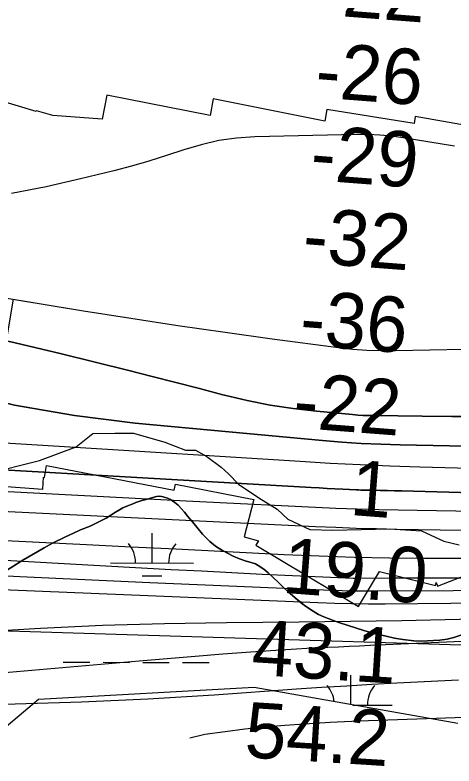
# Model space of a CAD drawing. Extents: x 3161615 to 3199515, y 867541 to 892976.
# Drawn here: x 3194699 to 3195229, y 877291 to 878198 of the extents above; entities that cross this region are included whole.
import ezdxf

# ---------------------------------------------------------------- set-up
doc = ezdxf.new("R2010")
doc.units = 0
for name, color, linetype in [('V-RIVR-EDGE', 7, 'Continuous'), ('V-RIVR-RANG', 7, 'Continuous'), ('V-RRAP-RVMT', 7, 'Continuous'), ('V-SITE-VEGE', 7, 'Continuous'), ('V-TOPO-DPTH', 7, 'Continuous'), ('V-TOPO-MAJR', 7, 'Continuous'), ('V-TOPO-MINR', 7, 'Continuous'), ('V-TOPO-WATR', 7, 'Continuous'), ('V-WETL-SWMP', 7, 'Continuous')]:
    doc.layers.add(name, color=color, linetype=linetype)

msp = doc.modelspace()

# ---------------------------------------------------------------- linework, layer by layer
at = {"layer": 'V-RIVR-EDGE'}
msp.add_lwpolyline([(3194663.65, 877643.58), (3194728.07, 877659.64), (3194772.46, 877676.22), (3194792.52, 877692.38), (3194819.23, 877692.79), (3194841.64, 877692.74), (3194879.29, 877681.68), (3194904.54, 877672.08), (3194916.46, 877672.05), (3194930.27, 877664.38), (3194947.41, 877651.46), (3194956.45, 877643.34), (3194968.34, 877630.91), (3194993.1, 877614.63), (3195015, 877600.75), (3195027.84, 877588.79), (3195054.52, 877576.33), (3195082.18, 877575.31), (3195150.85, 877577.05), (3195189.47, 877574.57), (3195216.14, 877562.1), (3195234.73, 877557.76)], dxfattribs=at)
at = {"layer": 'V-RRAP-RVMT'}
for p, q in [((3194724.07, 878081.24), (3194597.13, 878119.33)), ((3194809.34, 878100.92), (3194803.91, 878071.87)), ((3194934, 878076.49), (3194809.34, 878100.92)), ((3194937.8, 878096.53), (3194934, 878076.49)), ((3195072.82, 878069.71), (3194937.8, 878096.53)), ((3194724.41, 878082.19), (3194724.07, 878081.24)), ((3194744.15, 878076.27), (3194724.41, 878082.19)), ((3195075.23, 878083.83), (3195072.82, 878069.71)), ((3195180.36, 878066.87), (3195075.23, 878083.83)), ((3194803.91, 878071.87), (3194744.15, 878076.27)), ((3195181.73, 878075.26), (3195180.36, 878066.87)), ((3195269.04, 878059.9), (3195181.73, 878075.26)), ((3194734.03, 877639.24), (3194736.71, 877653.44)), ((3194736.71, 877653.44), (3194890.71, 877623.55)), ((3194732.1, 877624.94), (3194733.15, 877639.4)), ((3194733.15, 877639.4), (3194734.03, 877639.24)), ((3194592.79, 877635.07), (3194732.1, 877624.94)), ((3194890.71, 877623.55), (3194892.34, 877631.09)), ((3194892.34, 877631.09), (3194987.05, 877612.4)), ((3194987.05, 877612.4), (3194975.45, 877567.31)), ((3194975.45, 877567.31), (3194992.59, 877562.55)), ((3194992.59, 877562.55), (3194989.27, 877557.23)), ((3194989.27, 877557.23), (3195113.34, 877483.16)), ((3195208.66, 877507.94), (3195333.12, 877555.88)), ((3195113.34, 877483.16), (3195138.55, 877525.64)), ((3195138.55, 877525.64), (3195206.1, 877508.38)), ((3195206.1, 877508.38), (3195206.96, 877512.13)), ((3195206.96, 877512.13), (3195208.66, 877507.94))]:
    msp.add_line(p, q, dxfattribs=at)
at = {"layer": 'V-SITE-VEGE'}
for p, q in [((3194844.54, 877608.94), (3194839.99, 877607.02)), ((3194851.86, 877611.3), (3194844.54, 877608.94)), ((3194856.9, 877612.45), (3194851.86, 877611.3)), ((3194862.2, 877614.11), (3194856.9, 877612.45)), ((3194869.51, 877615.97), (3194862.2, 877614.11)), ((3194873.53, 877616.39), (3194869.51, 877615.97)), ((3194877.28, 877615.82), (3194873.53, 877616.39)), ((3194882.76, 877613.95), (3194877.28, 877615.82)), ((3194886.24, 877612.38), (3194882.76, 877613.95)), ((3194891.69, 877608.76), (3194886.24, 877612.38)), ((3194828.86, 877602.22), (3194824.55, 877599.8)), ((3194835.69, 877605.35), (3194828.86, 877602.22)), ((3194839.99, 877607.02), (3194835.69, 877605.35)), ((3194895.39, 877605.42), (3194891.69, 877608.76)), ((3194899.57, 877601.08), (3194895.39, 877605.42)), ((3194903.25, 877596.99), (3194899.57, 877601.08)), ((3194819.98, 877597.13), (3194808.8, 877589.83)), ((3194824.55, 877599.8), (3194819.98, 877597.13)), ((3194907.41, 877591.89), (3194903.25, 877596.99)), ((3194914.76, 877583.22), (3194907.41, 877591.89)), ((3194795.63, 877583.32), (3194789.3, 877580.43)), ((3194801.2, 877586.22), (3194795.63, 877583.32)), ((3194808.8, 877589.83), (3194801.2, 877586.22)), ((3194919.66, 877577.1), (3194914.76, 877583.22)), ((3194777.67, 877575.65), (3194769.06, 877571.8)), ((3194789.3, 877580.43), (3194777.67, 877575.65)), ((3194925.05, 877570.73), (3194919.66, 877577.1)), ((3194759.7, 877567.47), (3194743.99, 877559.51)), ((3194769.06, 877571.8), (3194759.7, 877567.47)), ((3194933.65, 877561.78), (3194925.05, 877570.73)), ((3194743.99, 877559.51), (3194733.85, 877553.94)), ((3194940.81, 877556.12), (3194933.65, 877561.78)), ((3194949.24, 877550.93), (3194940.81, 877556.12)), ((3194733.85, 877553.94), (3194707.97, 877539.15)), ((3194961.89, 877543.91), (3194949.24, 877550.93)), ((3194707.97, 877539.15), (3194676.47, 877519.2)), ((3194969.6, 877540.75), (3194961.89, 877543.91)), ((3194977.58, 877538.09), (3194969.6, 877540.75)), ((3194981.07, 877537.01), (3194977.58, 877538.09)), ((3194989.05, 877534.85), (3194981.07, 877537.01)), ((3194992.27, 877532.78), (3194989.05, 877534.85)), ((3194998.95, 877528.13), (3194992.27, 877532.78)), ((3195004.13, 877523.77), (3194998.95, 877528.13)), ((3195009.56, 877518.89), (3195004.13, 877523.77)), ((3195017.68, 877511.21), (3195009.56, 877518.89)), ((3195022.6, 877506.09), (3195017.68, 877511.21)), ((3195028.02, 877501.22), (3195022.6, 877506.09)), ((3195036.89, 877493.52), (3195028.02, 877501.22)), ((3195043.07, 877488.38), (3195036.89, 877493.52)), ((3195049.25, 877483.75), (3195043.07, 877488.38)), ((3195058.65, 877477.54), (3195049.25, 877483.75)), ((3195065.1, 877473.65), (3195058.65, 877477.54)), ((3195071.55, 877470.51), (3195065.1, 877473.65)), ((3195082.01, 877466.54), (3195071.55, 877470.51)), ((3195089.74, 877463.88), (3195082.01, 877466.54)), ((3195121.14, 877453.98), (3195089.74, 877463.88)), ((3195131.12, 877451.03), (3195121.14, 877453.98)), ((3195146.59, 877447.21), (3195131.12, 877451.03)), ((3195156.83, 877445), (3195146.59, 877447.21)), ((3195251.31, 877453.67), (3195228.58, 877445.59)), ((3195166.83, 877443.3), (3195156.83, 877445)), ((3195180.09, 877441.78), (3195166.83, 877443.3)), ((3195188.86, 877441.36), (3195180.09, 877441.78)), ((3195211.46, 877442.67), (3195188.86, 877441.36)), ((3195220.27, 877443.75), (3195211.46, 877442.67)), ((3195228.58, 877445.59), (3195220.27, 877443.75))]:
    msp.add_line(p, q, dxfattribs=at)
at = {"layer": 'V-TOPO-DPTH'}
msp.add_line((3197197.02, 877374.43), (3187419.13, 877683.17), dxfattribs=at)
for points in [[(3195229.13, 878039.3), (3195167.06, 878049.48), (3195153.12, 878051.36), (3195139.14, 878052.73), (3195125.11, 878053.32), (3195111.04, 878053.38), (3194987.96, 878050.49), (3194966.1, 878048.94), (3194944.48, 878046.05), (3194923.24, 878041.14), (3194902.23, 878034.88), (3194881.33, 878027.89), (3194860.31, 878021.3), (3194839.11, 878015.29), (3194817.8, 878009.68), (3194777.73, 877999.72), (3194736.14, 877990.28), (3194694.35, 877981.97)], [(3195229.13, 878039.3), (3195167.06, 878049.48), (3195153.12, 878051.36), (3195139.14, 878052.73), (3195125.11, 878053.32), (3195111.04, 878053.38), (3194987.96, 878050.49), (3194966.1, 878048.94), (3194944.48, 878046.05), (3194923.24, 878041.14), (3194902.23, 878034.88), (3194881.33, 878027.89), (3194860.31, 878021.3), (3194839.11, 878015.29), (3194817.8, 878009.68), (3194777.73, 877999.72), (3194736.14, 877990.28), (3194694.35, 877981.97)], [(3194469.43, 877891.83), (3194781.37, 877840.44), (3194838.23, 877831.35), (3194895.15, 877822.63), (3194952.15, 877814.46), (3195009.2, 877806.65), (3195088.97, 877796.13), (3195106.2, 877794.26), (3195123.46, 877792.91), (3195140.76, 877792.35), (3195158.1, 877792.31), (3195323.84, 877795.74)], [(3195261.87, 877712.56), (3195226.07, 877712.91), (3195190.28, 877713.24), (3195131.28, 877713.76), (3195124.99, 877713.89), (3195118.71, 877714.13), (3195112.43, 877714.52), (3195106.16, 877715.02), (3195062.48, 877719.05), (3195034.49, 877722.32), (3195006.66, 877726.51), (3194979.07, 877732.06), (3194951.65, 877738.52), (3194949.52, 877739.07), (3194921.15, 877746.46), (3194892.75, 877753.79), (3194864.34, 877761.03), (3194835.91, 877768.23), (3194754.85, 877788.63), (3194698.8, 877801.92), (3194689.93, 877803.86), (3194688.28, 877804.22), (3194696.55, 877854.41), (3194700.62, 877853.74)], [(3194700.62, 877853.74), (3194781.37, 877840.44), (3194838.23, 877831.35), (3194895.15, 877822.63), (3194952.15, 877814.46), (3195009.2, 877806.65), (3195088.97, 877796.13), (3195106.2, 877794.26), (3195123.46, 877792.91), (3195140.76, 877792.35), (3195158.1, 877792.31), (3195323.84, 877795.74), (3195371.48, 877798.61), (3195418.74, 877803.94), (3195465.43, 877812.97), (3195511.75, 877824.47), (3195588.92, 877846.9), (3195594.35, 877850.17), (3195598.19, 877854.31)], [(3195701.49, 877667.74), (3195163.67, 877678.51), (3195140.16, 877679.23), (3195116.66, 877680.3), (3195093.2, 877681.86), (3195069.75, 877683.77), (3194843.83, 877704.59), (3194770.5, 877713.9), (3194697.87, 877726.53), (3194626.27, 877744.14), (3194555.38, 877765.05), (3194415.19, 877811.72), (3194414.36, 877811.99), (3194410.24, 877812.6), (3194408.3, 877812.62), (3194405.14, 877812.46), (3194402.94, 877812.16), (3194246.49, 877785.84)], [(3195701.49, 877667.74), (3195163.67, 877678.51), (3195140.16, 877679.23), (3195116.66, 877680.3), (3195093.2, 877681.86), (3195069.75, 877683.77), (3194843.83, 877704.59), (3194770.5, 877713.9), (3194697.87, 877726.53), (3194626.27, 877744.14), (3194555.38, 877765.05), (3194415.19, 877811.72), (3194414.36, 877811.99), (3194410.24, 877812.6), (3194408.3, 877812.62), (3194405.14, 877812.46), (3194402.94, 877812.16), (3194246.49, 877785.84)], [(3194642.55, 877814.2), (3194698.8, 877801.92), (3194754.85, 877788.63), (3194835.91, 877768.23), (3194864.34, 877761.03), (3194892.75, 877753.79), (3194921.15, 877746.46), (3194949.52, 877739.07), (3194951.65, 877738.52), (3194979.07, 877732.06), (3195006.66, 877726.51), (3195034.49, 877722.32), (3195062.48, 877719.05), (3195106.16, 877715.02), (3195112.43, 877714.52), (3195118.71, 877714.13), (3195124.99, 877713.89), (3195131.28, 877713.76), (3195190.28, 877713.24), (3195226.07, 877712.91), (3195261.87, 877712.56)], [(3194246.71, 877665.5), (3194348.51, 877664.97), (3194374.53, 877664.64), (3194400.53, 877664.03), (3194426.53, 877663.01), (3194452.51, 877661.72), (3195056.3, 877626.98), (3195065.79, 877626.44), (3195075.29, 877625.92), (3195084.78, 877625.42), (3195094.28, 877624.93), (3195110.63, 877624.11), (3195113.27, 877624), (3195115.92, 877623.93), (3195130.7, 877623.63), (3195139.42, 877623.44), (3195148.13, 877623.24), (3195156.85, 877623.01), (3195165.56, 877622.78), (3195745.47, 877606.35)], [(3195745.47, 877606.35), (3195165.56, 877622.78), (3195156.85, 877623.01), (3195148.13, 877623.24), (3195139.42, 877623.44), (3195130.7, 877623.63), (3195115.92, 877623.93), (3195113.27, 877624), (3195110.63, 877624.11), (3195094.28, 877624.93), (3195084.78, 877625.42), (3195075.29, 877625.92), (3195065.79, 877626.44), (3195056.3, 877626.98), (3194452.51, 877661.72), (3194426.53, 877663.01), (3194400.53, 877664.03), (3194374.53, 877664.64), (3194348.51, 877664.97), (3194246.71, 877665.5)], [(3194038.33, 877603.13), (3194391.75, 877611.71), (3194396.4, 877611.78), (3194398.73, 877611.78), (3194403.38, 877611.72), (3194405.71, 877611.66), (3194410.36, 877611.48), (3195061.36, 877579.93), (3195085.92, 877578.86), (3195110.48, 877577.95), (3195135.05, 877577.29), (3195159.62, 877576.79), (3195683.91, 877568.74)], [(3194038.33, 877603.13), (3194391.75, 877611.71), (3194396.4, 877611.78), (3194398.73, 877611.78), (3194403.38, 877611.72), (3194405.71, 877611.66), (3194410.36, 877611.48), (3195061.36, 877579.93), (3195085.92, 877578.86), (3195110.48, 877577.95), (3195135.05, 877577.29), (3195159.62, 877576.79), (3195683.91, 877568.74)]]:
    msp.add_lwpolyline(points, dxfattribs=at)
at = {"layer": 'V-TOPO-MAJR'}
msp.add_lwpolyline([(3194241.36, 877439.19), (3194276.58, 877437.29), (3194311.84, 877435.87), (3194347.11, 877435.35), (3194382.37, 877435.53), (3194417.6, 877436.74), (3194452.82, 877438.65), (3194654.46, 877452.59), (3194729.24, 877457.07), (3194804.05, 877460.61), (3194878.92, 877462.77), (3194953.82, 877464.01), (3195041.85, 877464.64), (3195072.76, 877464.94), (3195103.67, 877465.32), (3195134.58, 877465.84), (3195165.48, 877466.46), (3195548.48, 877474.96)], dxfattribs=at)
at = {"layer": 'V-TOPO-MINR'}
for points in [[(3195229.13, 878039.3), (3195167.06, 878049.48), (3195153.12, 878051.36), (3195139.14, 878052.73), (3195125.11, 878053.32), (3195111.04, 878053.38), (3194987.96, 878050.49), (3194966.1, 878048.94), (3194944.48, 878046.05), (3194923.24, 878041.14), (3194902.23, 878034.88), (3194881.33, 878027.89), (3194860.31, 878021.3), (3194839.11, 878015.29), (3194817.8, 878009.68), (3194777.73, 877999.72), (3194736.14, 877990.28), (3194694.35, 877981.97)], [(3194469.43, 877891.83), (3194781.37, 877840.44), (3194838.23, 877831.35), (3194895.15, 877822.63), (3194952.15, 877814.46), (3195009.2, 877806.65), (3195088.97, 877796.13), (3195106.2, 877794.26), (3195123.46, 877792.91), (3195140.76, 877792.35), (3195158.1, 877792.31), (3195323.84, 877795.74)], [(3194246.49, 877785.84), (3194402.94, 877812.16), (3194405.14, 877812.46), (3194408.3, 877812.62), (3194410.24, 877812.6), (3194414.36, 877811.99), (3194415.19, 877811.72), (3194555.38, 877765.05), (3194626.27, 877744.14), (3194697.87, 877726.53), (3194770.5, 877713.9), (3194843.83, 877704.59), (3195069.75, 877683.77), (3195093.2, 877681.86), (3195116.66, 877680.3), (3195140.16, 877679.23), (3195163.67, 877678.51), (3195701.49, 877667.74)], [(3195261.87, 877712.56), (3195226.07, 877712.91), (3195190.28, 877713.24), (3195131.28, 877713.76), (3195124.99, 877713.89), (3195118.71, 877714.13), (3195112.43, 877714.52), (3195106.16, 877715.02), (3195062.48, 877719.05), (3195034.49, 877722.32), (3195006.66, 877726.51), (3194979.07, 877732.06), (3194951.65, 877738.52), (3194949.52, 877739.07), (3194921.15, 877746.46), (3194892.75, 877753.79), (3194864.34, 877761.03), (3194835.91, 877768.23), (3194754.85, 877788.63), (3194698.8, 877801.92), (3194642.55, 877814.2)], [(3194080.09, 877695.9), (3194318.79, 877696.6), (3194360.93, 877696.36), (3194403.05, 877695.64), (3194445.15, 877694.2), (3194487.24, 877692.28), (3194521.48, 877690.42), (3194580.67, 877687.12), (3194639.86, 877683.73), (3194699.04, 877680.19), (3194758.21, 877676.54), (3195042.76, 877658.64), (3195078.93, 877656.56), (3195115.12, 877654.72), (3195151.31, 877653.27), (3195187.52, 877652.06), (3195293.42, 877649.08)], [(3194246.71, 877665.5), (3194348.51, 877664.97), (3194374.53, 877664.64), (3194400.53, 877664.03), (3194426.53, 877663.01), (3194452.51, 877661.72), (3195056.3, 877626.98), (3195065.79, 877626.44), (3195075.29, 877625.92), (3195084.78, 877625.42), (3195094.28, 877624.93), (3195110.63, 877624.11), (3195113.27, 877624), (3195115.92, 877623.93), (3195130.7, 877623.63), (3195139.42, 877623.44), (3195148.13, 877623.24), (3195156.85, 877623.01), (3195165.56, 877622.78), (3195745.47, 877606.35)], [(3194246.25, 877638.09), (3194284.29, 877638.73), (3194322.36, 877638.89), (3194372.74, 877638.63), (3194385.61, 877638.47), (3194398.49, 877638.17), (3194411.35, 877637.67), (3194424.21, 877637.04), (3194567.39, 877628.93), (3194651.83, 877624.24), (3194736.29, 877619.67), (3194820.76, 877615.28), (3194905.23, 877611.02), (3195086.06, 877602.1), (3195098.97, 877601.52), (3195111.88, 877601.03), (3195124.79, 877600.65), (3195137.71, 877600.36), (3195276.96, 877597.87)], [(3194201.53, 877578.58), (3194329.32, 877577.73), (3194361.5, 877577.31), (3194393.67, 877576.62), (3194425.83, 877575.52), (3194457.98, 877574.14), (3194784.9, 877558.08), (3194838.8, 877555.42), (3194892.71, 877552.75), (3194946.61, 877550.06), (3195000.51, 877547.36), (3195023.6, 877546.2), (3195065.96, 877544.38), (3195108.34, 877542.96), (3195150.74, 877542.15), (3195193.14, 877541.74), (3195249.98, 877541.6)], [(3194191.98, 877558.82), (3194258.64, 877557.54), (3194349.37, 877556.23), (3194370.67, 877555.79), (3194391.97, 877555.18), (3194413.25, 877554.3), (3194434.53, 877553.25), (3194887.23, 877528.07), (3194923.82, 877526.1), (3194960.42, 877524.21), (3194997.02, 877522.43), (3195033.62, 877520.74), (3195097.5, 877517.89), (3195102.17, 877517.72), (3195106.84, 877517.59), (3195111.51, 877517.53), (3195116.18, 877517.52), (3195153.39, 877517.69), (3195176.67, 877517.77), (3195199.95, 877517.83), (3195223.23, 877517.85), (3195246.51, 877517.84)], [(3194245.91, 877537.69), (3194282.04, 877537.52), (3194318.17, 877537.12), (3194367.5, 877536.36), (3194378.97, 877536.11), (3194390.43, 877535.78), (3194401.89, 877535.32), (3194413.35, 877534.77), (3194547.4, 877527.57), (3194625.89, 877523.48), (3194704.38, 877519.55), (3194782.89, 877515.88), (3194861.41, 877512.37), (3195080.9, 877502.91), (3195093.4, 877502.47), (3195105.9, 877502.15), (3195118.4, 877502.02), (3195130.9, 877502.01), (3195227.5, 877502.69), (3195288.3, 877503.06)], [(3194457.79, 877513.05), (3195064.3, 877487.88), (3195084.62, 877487.19), (3195104.96, 877486.71), (3195125.29, 877486.54), (3195145.63, 877486.57), (3195343.64, 877488.45)], [(3194644.26, 877399.93), (3194848.4, 877417.64), (3194882.14, 877420.49), (3194915.89, 877423.23), (3194949.65, 877425.81), (3194983.42, 877428.28), (3195025.58, 877431.27), (3195038.28, 877432.11), (3195050.99, 877432.88), (3195063.7, 877433.54), (3195076.42, 877434.12), (3195089.14, 877434.65), (3195101.86, 877435.18), (3195114.58, 877435.73), (3195127.3, 877436.28), (3195745.46, 877463.5)], [(3193722.76, 877441), (3194326.72, 877369.09), (3194351.81, 877366.57), (3194376.93, 877364.68), (3194402.11, 877363.73), (3194427.32, 877363.4), (3194618.69, 877364.46), (3194698.84, 877365.68), (3194778.95, 877367.94), (3194859.01, 877371.74), (3194939.03, 877376.58), (3195038.39, 877383.55), (3195068.7, 877385.59), (3195099.02, 877387.5), (3195129.35, 877389.23), (3195159.69, 877390.84), (3195233.98, 877394.55)], [(3194909.63, 877324.58), (3194927.87, 877329.02), (3194952.24, 877332.28), (3194976.18, 877335.21), (3195000.15, 877337.79), (3195024.17, 877339.86), (3195048.22, 877341.57), (3195079.07, 877343.43), (3195087.73, 877343.92), (3195096.39, 877344.36), (3195105.06, 877344.74), (3195113.72, 877345.07), (3195707.93, 877365.49)]]:
    msp.add_lwpolyline(points, dxfattribs=at)
at = {"layer": 'V-TOPO-WATR'}
msp.add_lwpolyline([(3194038.33, 877603.13), (3194391.75, 877611.71), (3194396.4, 877611.78), (3194398.73, 877611.78), (3194403.38, 877611.72), (3194405.71, 877611.66), (3194410.36, 877611.48), (3195061.36, 877579.93), (3195085.92, 877578.86), (3195110.48, 877577.95), (3195135.05, 877577.29), (3195159.62, 877576.79), (3195683.91, 877568.74)], dxfattribs=at)
at = {"layer": 'V-WETL-SWMP'}
for p, q in [((3194839.99, 877607.02), (3194844.54, 877608.94)), ((3194844.54, 877608.94), (3194851.86, 877611.3)), ((3194851.86, 877611.3), (3194856.9, 877612.45)), ((3194856.9, 877612.45), (3194862.2, 877614.11)), ((3194862.2, 877614.11), (3194869.51, 877615.97)), ((3194869.51, 877615.97), (3194873.53, 877616.39)), ((3194873.53, 877616.39), (3194877.28, 877615.81)), ((3194877.28, 877615.81), (3194882.76, 877613.95)), ((3194882.76, 877613.95), (3194886.24, 877612.38)), ((3194886.24, 877612.38), (3194891.69, 877608.76)), ((3194824.54, 877599.8), (3194828.86, 877602.22)), ((3194828.86, 877602.22), (3194835.69, 877605.35)), ((3194835.69, 877605.35), (3194839.99, 877607.02)), ((3194891.69, 877608.76), (3194895.39, 877605.42)), ((3194895.39, 877605.42), (3194899.56, 877601.08)), ((3194899.56, 877601.08), (3194903.25, 877596.99)), ((3194808.8, 877589.83), (3194819.98, 877597.13)), ((3194819.98, 877597.13), (3194824.54, 877599.8)), ((3194903.25, 877596.99), (3194907.41, 877591.89)), ((3194907.41, 877591.89), (3194914.76, 877583.22)), ((3194789.3, 877580.43), (3194795.63, 877583.32)), ((3194795.63, 877583.32), (3194801.2, 877586.22)), ((3194801.2, 877586.22), (3194808.8, 877589.83)), ((3194914.76, 877583.22), (3194919.66, 877577.1)), ((3194769.06, 877571.8), (3194777.67, 877575.65)), ((3194777.67, 877575.65), (3194789.3, 877580.43)), ((3194919.66, 877577.1), (3194925.05, 877570.73)), ((3194743.99, 877559.51), (3194759.7, 877567.47)), ((3194759.7, 877567.47), (3194769.06, 877571.8)), ((3194864.03, 877535.65), (3194864.13, 877571.65)), ((3194925.05, 877570.73), (3194933.65, 877561.78)), ((3194733.85, 877553.94), (3194743.99, 877559.51)), ((3194933.65, 877561.78), (3194940.81, 877556.12)), ((3194940.81, 877556.12), (3194949.24, 877550.94)), ((3194707.97, 877539.15), (3194733.85, 877553.94)), ((3194949.24, 877550.94), (3194961.89, 877543.91)), ((3194676.47, 877519.2), (3194707.97, 877539.15)), ((3194961.89, 877543.91), (3194969.61, 877540.75)), ((3194969.61, 877540.75), (3194977.58, 877538.09)), ((3194977.58, 877538.09), (3194981.07, 877537.01)), ((3194981.07, 877537.01), (3194989.05, 877534.85)), ((3194814.03, 877535.79), (3194914.03, 877535.51)), ((3194989.05, 877534.85), (3194992.27, 877532.78)), ((3194992.27, 877532.78), (3194998.95, 877528.13)), ((3194998.95, 877528.13), (3195004.13, 877523.77)), ((3194851.99, 877520.25), (3194875.99, 877520.18)), ((3195004.13, 877523.77), (3195009.56, 877518.89)), ((3195009.56, 877518.89), (3195017.68, 877511.21)), ((3195017.68, 877511.21), (3195022.6, 877506.09)), ((3195022.6, 877506.09), (3195028.02, 877501.22)), ((3195028.02, 877501.22), (3195036.89, 877493.52)), ((3195036.89, 877493.52), (3195043.06, 877488.38)), ((3195043.06, 877488.38), (3195049.24, 877483.75)), ((3195049.24, 877483.75), (3195058.65, 877477.54)), ((3195058.65, 877477.54), (3195065.1, 877473.65)), ((3195065.1, 877473.65), (3195071.55, 877470.51)), ((3195071.55, 877470.51), (3195082.01, 877466.54)), ((3195082.01, 877466.54), (3195089.73, 877463.88)), ((3195089.73, 877463.88), (3195121.14, 877453.98)), ((3195121.14, 877453.98), (3195131.12, 877451.03)), ((3195131.12, 877451.03), (3195146.59, 877447.21)), ((3195146.59, 877447.21), (3195156.83, 877445)), ((3195228.58, 877445.59), (3195251.31, 877453.67)), ((3195156.83, 877445), (3195166.83, 877443.3)), ((3195166.83, 877443.3), (3195180.09, 877441.78)), ((3195180.09, 877441.78), (3195188.86, 877441.36)), ((3195188.86, 877441.36), (3195211.46, 877442.67)), ((3195211.46, 877442.67), (3195220.26, 877443.75)), ((3195220.26, 877443.75), (3195228.58, 877445.59)), ((3194756.86, 877415.87), (3194788.86, 877415.78)), ((3194804.86, 877415.74), (3194836.86, 877415.65)), ((3194852.86, 877415.61), (3194884.86, 877415.52)), ((3194900.86, 877415.47), (3194932.86, 877415.39)), ((3195104.03, 877364.62), (3195104.13, 877400.17)), ((3194987.27, 877385.24), (3194726.8, 877370.76)), ((3195233.27, 877341.8), (3194987.27, 877385.24)), ((3194726.8, 877370.76), (3194639.98, 877298.35)), ((3195106.64, 877364.16), (3195154.03, 877364.03))]:
    msp.add_line(p, q, dxfattribs=at)
for centre, start, end in [((3194808.79, 877536.27), 359.06985, 40.61351), ((3194919.28, 877535.97), 139.06985, 180.61351), ((3195048.79, 877364.8), 5.51415, 40.61351), ((3195159.27, 877364.49), 139.06985, 180.61351)]:
    msp.add_arc(centre, 35.25, start, end, dxfattribs=at)

# ---------------------------------------------------------------- texts
at = {"layer": 'V-RIVR-RANG'}
for s, rotation, p in [('-22', 355.605, (3195063.12, 878198.57)), ('-26', 355.605, (3195059.72, 878098.55)), ('-29', 355.605, (3195053.96, 877998.71)), ('-32', 355.605, (3195044.51, 877899.16)), ('-36', 355.605, (3195041.12, 877799.14)), ('-22', 355.605, (3195032.99, 877699.48)), ('1', 355.605, (3195101.92, 877593.9)), ('19.0', 355.605, (3195020.14, 877499.9)), ('43.1', 356.39833, (3194983.17, 877400.85)), ('54.2', 356.39833, (3194974.77, 877301.18))]:
    msp.add_text(s, height=67, rotation=rotation, dxfattribs=at).set_placement(p)

doc.saveas('drawing.dxf')
